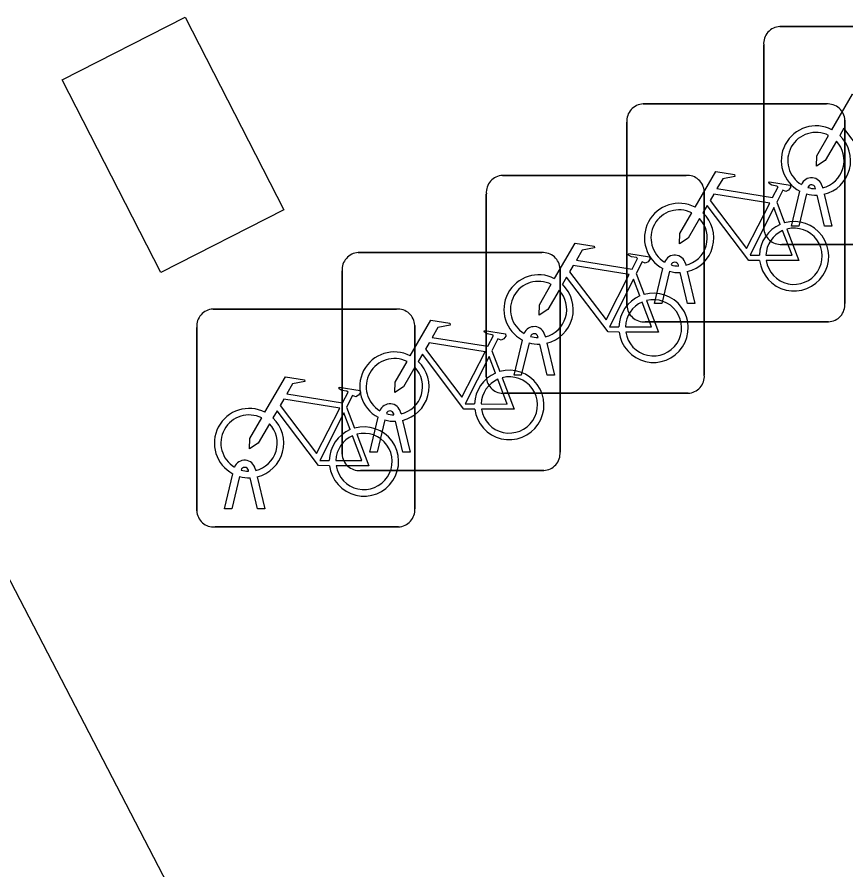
# Model space of a CAD drawing. Extents: x 158838 to 160074, y 386376 to 387776.
# Drawn here: x 159674.445 to 159678.243, y 387560.765 to 387564.677 of the extents above; entities that cross this region are included whole.
import ezdxf

# ---------------------------------------------------------------- set-up
doc = ezdxf.new("R2010")
doc.units = 0
for name, color, linetype in [('IMGEO_Fietsenrek', 7, 'Continuous'), ('IMGEO_Pand', 7, 'Continuous'), ('IMGEO_Voetpad_open', 7, 'Continuous')]:
    doc.layers.add(name, color=color, linetype=linetype)

msp = doc.modelspace()

# ---------------------------------------------------------------- linework, layer by layer
at = {"layer": 'IMGEO_Fietsenrek'}
for p, q in [((159677.9409, 387564.6335), (159678.7818, 387564.6335)), ((159678.7818, 387564.6335), (159677.9409, 387564.6335)), ((159677.8665, 387563.7089), (159677.8665, 387564.5498)), ((159677.8665, 387564.5498), (159677.8665, 387563.7089)), ((159677.3139, 387564.2785), (159678.1548, 387564.2785)), ((159678.1548, 387564.2785), (159677.3139, 387564.2785)), ((159678.2385, 387564.2041), (159678.2385, 387563.3632)), ((159678.2385, 387563.3632), (159678.2385, 387564.2041)), ((159677.2395, 387563.3539), (159677.2395, 387564.1948)), ((159677.2395, 387564.1948), (159677.2395, 387563.3539)), ((159676.6699, 387563.9505), (159677.5108, 387563.9505)), ((159677.5108, 387563.9505), (159676.6699, 387563.9505)), ((159678.1039, 387563.8899), (159678.1029, 387563.8942)), ((159678.1346, 387563.9014), (159678.1364, 387563.8935)), ((159676.5955, 387563.0259), (159676.5955, 387563.8668)), ((159676.5955, 387563.8668), (159676.5955, 387563.0259)), ((159677.5945, 387563.8761), (159677.5945, 387563.0352)), ((159677.5945, 387563.0352), (159677.5945, 387563.8761)), ((159677.9935, 387563.7183), (159678.0318, 387563.8783)), ((159678.0622, 387563.8661), (159678.0269, 387563.7183)), ((159678.145, 387563.7183), (159678.1111, 387563.86)), ((159678.1434, 387563.8643), (159678.1784, 387563.7183)), ((159677.9262, 387563.8282), (159677.9625, 387563.733)), ((159678.0269, 387563.7183), (159677.9935, 387563.7183)), ((159678.1784, 387563.7183), (159678.145, 387563.7183)), ((159678.7911, 387563.6345), (159677.9502, 387563.6345)), ((159677.9502, 387563.6345), (159678.7911, 387563.6345)), ((159676.0089, 387563.5965), (159676.8498, 387563.5965)), ((159676.8498, 387563.5965), (159676.0089, 387563.5965)), ((159677.4769, 387563.5349), (159677.4759, 387563.5392)), ((159677.5076, 387563.5464), (159677.5094, 387563.5385)), ((159675.9345, 387562.6719), (159675.9345, 387563.5128)), ((159675.9345, 387563.5128), (159675.9345, 387562.6719)), ((159676.9335, 387563.5221), (159676.9335, 387562.6812)), ((159676.9335, 387562.6812), (159676.9335, 387563.5221)), ((159677.2822, 387563.5002), (159677.3185, 387563.405)), ((159677.3665, 387563.3633), (159677.4048, 387563.5233)), ((159677.4352, 387563.5111), (159677.3999, 387563.3633)), ((159677.518, 387563.3633), (159677.4841, 387563.505)), ((159677.5164, 387563.5093), (159677.5514, 387563.3633)), ((159677.3999, 387563.3633), (159677.3665, 387563.3633)), ((159677.5514, 387563.3633), (159677.518, 387563.3633)), ((159675.3429, 387563.3375), (159676.1838, 387563.3375)), ((159676.1838, 387563.3375), (159675.3429, 387563.3375)), ((159678.1641, 387563.2795), (159677.3232, 387563.2795)), ((159677.3232, 387563.2795), (159678.1641, 387563.2795)), ((159675.2685, 387562.4129), (159675.2685, 387563.2538)), ((159675.2685, 387563.2538), (159675.2685, 387562.4129)), ((159676.2675, 387563.2631), (159676.2675, 387562.4222)), ((159676.2675, 387562.4222), (159676.2675, 387563.2631)), ((159676.7225, 387563.0353), (159676.7608, 387563.1953)), ((159676.8329, 387563.2069), (159676.8319, 387563.2112)), ((159676.8636, 387563.2184), (159676.8654, 387563.2105)), ((159676.7912, 387563.1831), (159676.7559, 387563.0353)), ((159676.874, 387563.0353), (159676.8401, 387563.177)), ((159676.8724, 387563.1813), (159676.9074, 387563.0353)), ((159676.6212, 387563.1462), (159676.6575, 387563.051)), ((159676.7559, 387563.0353), (159676.7225, 387563.0353)), ((159676.9074, 387563.0353), (159676.874, 387563.0353)), ((159677.5201, 387562.9515), (159676.6792, 387562.9515)), ((159676.6792, 387562.9515), (159677.5201, 387562.9515)), ((159675.9552, 387562.8872), (159675.9915, 387562.792)), ((159676.0615, 387562.6813), (159676.0998, 387562.8413)), ((159676.1719, 387562.8529), (159676.1709, 387562.8572)), ((159676.2026, 387562.8644), (159676.2044, 387562.8565)), ((159676.1302, 387562.8291), (159676.0949, 387562.6813)), ((159676.213, 387562.6813), (159676.1791, 387562.823)), ((159676.2114, 387562.8273), (159676.2464, 387562.6813)), ((159676.0949, 387562.6813), (159676.0615, 387562.6813)), ((159676.2464, 387562.6813), (159676.213, 387562.6813)), ((159675.5366, 387562.6054), (159675.5384, 387562.5975)), ((159675.3955, 387562.4223), (159675.4338, 387562.5823)), ((159675.4642, 387562.5701), (159675.4289, 387562.4223)), ((159675.5059, 387562.5939), (159675.5049, 387562.5982)), ((159675.547, 387562.4223), (159675.5131, 387562.564)), ((159675.5454, 387562.5683), (159675.5804, 387562.4223)), ((159676.8591, 387562.5975), (159676.0182, 387562.5975)), ((159676.0182, 387562.5975), (159676.8591, 387562.5975)), ((159675.4289, 387562.4223), (159675.3955, 387562.4223)), ((159675.5804, 387562.4223), (159675.547, 387562.4223)), ((159676.1931, 387562.3385), (159675.3522, 387562.3385)), ((159675.3522, 387562.3385), (159676.1931, 387562.3385))]:
    msp.add_line(p, q, dxfattribs=at)
for points in [[(159678.1791, 387564.1602), (159678.2738, 387564.3237), (159678.36, 387564.3099), (159678.3617, 387564.3012), (159678.3056, 387564.2903), (159678.2794, 387564.245), (159678.5346, 387564.2042)], [(159678.4748, 387563.9155), (159678.4251, 387563.9156), (159678.2344, 387564.1673), (159678.2154, 387564.1345)], [(159678.1998, 387564.1077), (159678.1482, 387564.0185), (159678.1083, 387563.9925), (159678.1095, 387564.04), (159678.164, 387564.1342)], [(159677.5521, 387563.8052), (159677.6468, 387563.9687), (159677.733, 387563.9549), (159677.7347, 387563.9462), (159677.6786, 387563.9353), (159677.6524, 387563.89), (159677.9076, 387563.8492)], [(159677.9076, 387563.8492), (159677.9326, 387563.898), (159677.9275, 387563.902), (159677.9043, 387563.9057), (159677.8916, 387563.9132), (159677.8906, 387563.9163), (159677.8928, 387563.9209), (159677.9876, 387563.9058), (159677.9899, 387563.8955), (159677.9805, 387563.8831), (159677.9681, 387563.8767), (159677.9536, 387563.8829), (159677.9262, 387563.8282)], [(159677.8947, 387563.824), (159677.6379, 387563.865), (159677.6212, 387563.8362), (159677.7882, 387563.6159), (159677.8947, 387563.824)], [(159677.8478, 387563.5605), (159677.7981, 387563.5606), (159677.6074, 387563.8123), (159677.5884, 387563.7795)], [(159677.5728, 387563.7527), (159677.5212, 387563.6635), (159677.4813, 387563.6375), (159677.4825, 387563.685), (159677.537, 387563.7792)], [(159677.9427, 387563.726), (159677.9134, 387563.8028), (159677.804, 387563.5847), (159677.8467, 387563.5846)], [(159677.8767, 387563.5845), (159677.9966, 387563.5843), (159677.9534, 387563.6979)], [(159677.9732, 387563.7048), (159678.0282, 387563.5602), (159677.8781, 387563.5605)], [(159676.9081, 387563.4772), (159677.0028, 387563.6407), (159677.089, 387563.6269), (159677.0907, 387563.6182), (159677.0346, 387563.6073), (159677.0084, 387563.562), (159677.2636, 387563.5212)], [(159677.2636, 387563.5212), (159677.2886, 387563.57), (159677.2835, 387563.574), (159677.2603, 387563.5777), (159677.2476, 387563.5852), (159677.2466, 387563.5883), (159677.2488, 387563.5929), (159677.3436, 387563.5778), (159677.3459, 387563.5675), (159677.3365, 387563.5551), (159677.3241, 387563.5487), (159677.3096, 387563.5549), (159677.2822, 387563.5002)], [(159677.2507, 387563.496), (159676.9939, 387563.537), (159676.9772, 387563.5082), (159677.1442, 387563.2879), (159677.2507, 387563.496)], [(159677.2038, 387563.2325), (159677.1541, 387563.2326), (159676.9634, 387563.4843), (159676.9444, 387563.4515)], [(159677.2987, 387563.398), (159677.2694, 387563.4748), (159677.16, 387563.2567), (159677.2027, 387563.2566)], [(159676.9288, 387563.4247), (159676.8772, 387563.3355), (159676.8373, 387563.3095), (159676.8385, 387563.357), (159676.893, 387563.4512)], [(159677.2327, 387563.2565), (159677.3526, 387563.2563), (159677.3094, 387563.3699)], [(159677.3292, 387563.3768), (159677.3842, 387563.2322), (159677.2341, 387563.2325)], [(159676.2471, 387563.1232), (159676.3418, 387563.2867), (159676.428, 387563.2729), (159676.4297, 387563.2642), (159676.3736, 387563.2533), (159676.3474, 387563.208), (159676.6026, 387563.1672)], [(159676.6026, 387563.1672), (159676.6276, 387563.216), (159676.6225, 387563.22), (159676.5993, 387563.2237), (159676.5866, 387563.2312), (159676.5856, 387563.2343), (159676.5878, 387563.2389), (159676.6826, 387563.2238), (159676.6849, 387563.2135), (159676.6755, 387563.2011), (159676.6631, 387563.1947), (159676.6486, 387563.2009), (159676.6212, 387563.1462)], [(159676.5897, 387563.142), (159676.3329, 387563.183), (159676.3162, 387563.1542), (159676.4832, 387562.9339), (159676.5897, 387563.142)], [(159676.5428, 387562.8785), (159676.4931, 387562.8786), (159676.3024, 387563.1303), (159676.2834, 387563.0975)], [(159676.6377, 387563.044), (159676.6084, 387563.1208), (159676.499, 387562.9027), (159676.5417, 387562.9026)], [(159676.2678, 387563.0707), (159676.2162, 387562.9815), (159676.1763, 387562.9555), (159676.1775, 387563.003), (159676.232, 387563.0972)], [(159675.5811, 387562.8642), (159675.6758, 387563.0277), (159675.762, 387563.0139), (159675.7637, 387563.0052), (159675.7076, 387562.9943), (159675.6814, 387562.949), (159675.9366, 387562.9082)], [(159676.5717, 387562.9025), (159676.6916, 387562.9023), (159676.6484, 387563.0159)], [(159676.6682, 387563.0228), (159676.7232, 387562.8782), (159676.5731, 387562.8785)], [(159675.9366, 387562.9082), (159675.9616, 387562.957), (159675.9565, 387562.961), (159675.9333, 387562.9647), (159675.9206, 387562.9722), (159675.9196, 387562.9753), (159675.9218, 387562.9799), (159676.0166, 387562.9648), (159676.0189, 387562.9545), (159676.0095, 387562.9421), (159675.9971, 387562.9357), (159675.9826, 387562.9419), (159675.9552, 387562.8872)], [(159675.9237, 387562.883), (159675.6669, 387562.924), (159675.6502, 387562.8952), (159675.8172, 387562.6749), (159675.9237, 387562.883)], [(159675.6018, 387562.8117), (159675.5502, 387562.7225), (159675.5103, 387562.6965), (159675.5115, 387562.744), (159675.566, 387562.8382)], [(159675.8768, 387562.6195), (159675.8271, 387562.6196), (159675.6364, 387562.8713), (159675.6174, 387562.8385)], [(159675.9717, 387562.785), (159675.9424, 387562.8618), (159675.833, 387562.6437), (159675.8757, 387562.6436)], [(159675.9057, 387562.6435), (159676.0256, 387562.6433), (159675.9824, 387562.7569)], [(159676.0022, 387562.7638), (159676.0572, 387562.6192), (159675.9071, 387562.6195)]]:
    msp.add_lwpolyline(points, dxfattribs=at)
for centre, radius, start, end in [((159677.9442, 387564.5556), 0.0779, 92.4484, 184.2845), ((159677.9442, 387564.5556), 0.0779, 92.4484, 184.2845), ((159677.3172, 387564.2006), 0.0779, 92.4484, 184.2845), ((159677.3172, 387564.2006), 0.0779, 92.4484, 184.2845), ((159678.1606, 387564.2008), 0.0779, 2.4484, 94.2845), ((159678.1606, 387564.2008), 0.0779, 2.4484, 94.2845), ((159678.1061, 387564.0189), 0.159, 62.6766, 242.1369), ((159678.1061, 387564.0189), 0.129, 63.3192, 238.903), ((159678.1061, 387564.0189), 0.159, 283.5766, 46.6042), ((159678.1061, 387564.0189), 0.129, 283.6043, 43.4302), ((159676.6732, 387563.8726), 0.0779, 92.4484, 184.2845), ((159676.6732, 387563.8726), 0.0779, 92.4484, 184.2845), ((159677.5166, 387563.8728), 0.0779, 2.4484, 94.2845), ((159677.5166, 387563.8728), 0.0779, 2.4484, 94.2845), ((159678.0859, 387563.8903), 0.0499, 12.8025, 158.6934), ((159678.0859, 387563.8903), 0.0174, 12.8025, 163.4502), ((159678.1061, 387564.0189), 0.129, 253.415, 269.0204), ((159678.1061, 387564.0189), 0.159, 253.9967, 271.7867), ((159677.4791, 387563.6639), 0.159, 62.6766, 242.1369), ((159677.4791, 387563.6639), 0.129, 63.3192, 238.903), ((159677.4791, 387563.6639), 0.159, 283.5766, 46.6042), ((159677.4791, 387563.6639), 0.129, 283.6043, 43.4302), ((159678.0057, 387563.5799), 0.159, 187.0065, 105.7708), ((159678.0057, 387563.5799), 0.159, 113.3408, 178.3217), ((159677.9444, 387563.7122), 0.0779, 182.4484, 274.2845), ((159677.9444, 387563.7122), 0.0779, 182.4484, 274.2845), ((159678.0057, 387563.5799), 0.129, 113.923, 177.9556), ((159678.0057, 387563.5799), 0.129, 188.6715, 104.5883), ((159676.0122, 387563.5186), 0.0779, 92.4484, 184.2845), ((159676.0122, 387563.5186), 0.0779, 92.4484, 184.2845), ((159676.8556, 387563.5188), 0.0779, 2.4484, 94.2845), ((159676.8556, 387563.5188), 0.0779, 2.4484, 94.2845), ((159677.4589, 387563.5353), 0.0499, 12.8025, 158.6934), ((159677.4589, 387563.5353), 0.0174, 12.8025, 163.4502), ((159677.4791, 387563.6639), 0.129, 253.415, 269.0204), ((159677.4791, 387563.6639), 0.159, 253.9967, 271.7867), ((159676.8351, 387563.3359), 0.159, 62.6766, 242.1369), ((159676.8351, 387563.3359), 0.129, 63.3192, 238.903), ((159676.8351, 387563.3359), 0.129, 283.6043, 43.4302), ((159676.8351, 387563.3359), 0.159, 283.5766, 46.6042), ((159677.3617, 387563.2519), 0.159, 113.3408, 178.3217), ((159677.3617, 387563.2519), 0.159, 187.0065, 105.7708), ((159677.3617, 387563.2519), 0.129, 113.923, 177.9556), ((159677.3617, 387563.2519), 0.129, 188.6715, 104.5883), ((159677.3174, 387563.3572), 0.0779, 182.4484, 274.2845), ((159677.3174, 387563.3572), 0.0779, 182.4484, 274.2845), ((159678.1608, 387563.3574), 0.0779, 272.4484, 4.2845), ((159678.1608, 387563.3574), 0.0779, 272.4484, 4.2845), ((159675.3462, 387563.2596), 0.0779, 92.4484, 184.2845), ((159675.3462, 387563.2596), 0.0779, 92.4484, 184.2845), ((159676.1896, 387563.2598), 0.0779, 2.4484, 94.2845), ((159676.1896, 387563.2598), 0.0779, 2.4484, 94.2845), ((159676.8149, 387563.2073), 0.0499, 12.8025, 158.6934), ((159676.8149, 387563.2073), 0.0174, 12.8025, 163.4502), ((159676.8351, 387563.3359), 0.129, 253.415, 269.0204), ((159676.8351, 387563.3359), 0.159, 253.9967, 271.7867), ((159676.1741, 387562.9819), 0.159, 62.6766, 242.1369), ((159676.1741, 387562.9819), 0.129, 63.3192, 238.903), ((159676.1741, 387562.9819), 0.129, 283.6043, 43.4302), ((159676.1741, 387562.9819), 0.159, 283.5766, 46.6042), ((159676.7007, 387562.8979), 0.159, 113.3408, 178.3217), ((159676.7007, 387562.8979), 0.159, 187.0065, 105.7708), ((159677.5168, 387563.0294), 0.0779, 272.4484, 4.2845), ((159677.5168, 387563.0294), 0.0779, 272.4484, 4.2845), ((159676.7007, 387562.8979), 0.129, 113.923, 177.9556), ((159676.7007, 387562.8979), 0.129, 188.6715, 104.5883), ((159676.6734, 387563.0292), 0.0779, 182.4484, 274.2845), ((159676.6734, 387563.0292), 0.0779, 182.4484, 274.2845), ((159675.5081, 387562.7229), 0.159, 62.6766, 242.1369), ((159676.1539, 387562.8533), 0.0499, 12.8025, 158.6934), ((159675.5081, 387562.7229), 0.129, 63.3192, 238.903), ((159675.5081, 387562.7229), 0.159, 283.5766, 46.6042), ((159676.1539, 387562.8533), 0.0174, 12.8025, 163.4502), ((159676.1741, 387562.9819), 0.129, 253.415, 269.0204), ((159675.5081, 387562.7229), 0.129, 283.6043, 43.4302), ((159676.0347, 387562.6389), 0.159, 187.0065, 105.7708), ((159676.1741, 387562.9819), 0.159, 253.9967, 271.7867), ((159676.0347, 387562.6389), 0.159, 113.3408, 178.3217), ((159676.0347, 387562.6389), 0.129, 113.923, 177.9556), ((159676.0347, 387562.6389), 0.129, 188.6715, 104.5883), ((159676.8558, 387562.6754), 0.0779, 272.4484, 4.2845), ((159676.8558, 387562.6754), 0.0779, 272.4484, 4.2845), ((159675.4879, 387562.5943), 0.0499, 12.8025, 158.6934), ((159676.0124, 387562.6752), 0.0779, 182.4484, 274.2845), ((159676.0124, 387562.6752), 0.0779, 182.4484, 274.2845), ((159675.4879, 387562.5943), 0.0174, 12.8025, 163.4502), ((159675.5081, 387562.7229), 0.159, 253.9967, 271.7867), ((159675.5081, 387562.7229), 0.129, 253.415, 269.0204), ((159675.3464, 387562.4162), 0.0779, 182.4484, 274.2845), ((159675.3464, 387562.4162), 0.0779, 182.4484, 274.2845), ((159676.1898, 387562.4164), 0.0779, 272.4484, 4.2845), ((159676.1898, 387562.4164), 0.0779, 272.4484, 4.2845)]:
    msp.add_arc(centre, radius, start, end, dxfattribs=at)
at = {"layer": 'IMGEO_Pand'}
msp.add_lwpolyline([(159666.821, 387559.691), (159668.49, 387560.517), (159668.179, 387560.989), (159673.545, 387563.763), (159682.751, 387546.006), (159677.628, 387543.335), (159679.041, 387540.673)], dxfattribs=at)
at = {"layer": 'IMGEO_Voetpad_open'}
msp.add_lwpolyline([(159675.215, 387564.677), (159675.667, 387563.793), (159675.104, 387563.505), (159674.652, 387564.389), (159675.215, 387564.677)], dxfattribs=at)

doc.saveas('drawing.dxf')
